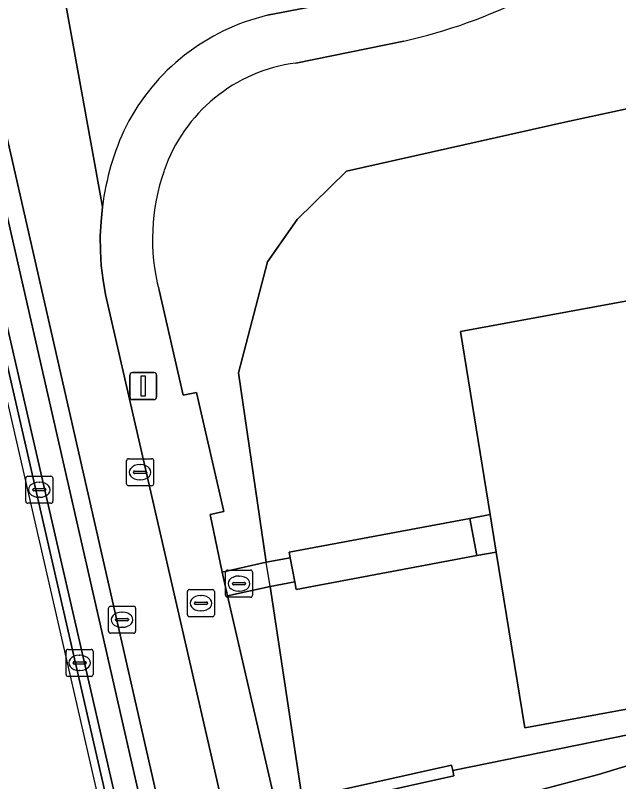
# Model space of a CAD drawing. Extents: x 161477 to 163040, y 383680 to 384871.
# Drawn here: x 161705.92 to 161728.21, y 383877.89 to 383906.21 of the extents above; entities that cross this region are included whole.
import ezdxf

# ---------------------------------------------------------------- set-up
doc = ezdxf.new("R2010")
doc.units = 0
for name, color, linetype in [('IMGEO_Berm_open', 7, 'Continuous'), ('IMGEO_Brandkraan', 7, 'Continuous'), ('IMGEO_Dek', 7, 'Continuous'), ('IMGEO_Erf', 7, 'Continuous'), ('IMGEO_Fietspad_gesloten', 7, 'Continuous'), ('IMGEO_Groenvoorziening', 7, 'Continuous'), ('IMGEO_Hek', 7, 'Continuous'), ('IMGEO_Kademuur', 7, 'Continuous'), ('IMGEO_Kolk', 7, 'Continuous'), ('IMGEO_Lichtmast', 7, 'Continuous'), ('IMGEO_Muur', 7, 'Continuous'), ('IMGEO_Rioolput', 7, 'Continuous'), ('IMGEO_Spoorbaan_halfverhard', 7, 'Continuous'), ('IMGEO_Terreindeel_halfverhard', 7, 'Continuous'), ('IMGEO_Voetpad_op_trap', 7, 'Continuous'), ('IMGEO_Voetpad_open', 7, 'Continuous'), ('IMGEO_Waterloop', 7, 'Continuous')]:
    doc.layers.add(name, color=color, linetype=linetype)

msp = doc.modelspace()

# ---------------------------------------------------------------- linework, layer by layer
at = {"layer": 'IMGEO_Berm_open'}
for points in [[(161702.355, 383909.445), (161705.227, 383894.978), (161709.682, 383875.543), (161709.74, 383875.284), (161715.005, 383851.652), (161715.354, 383850.256), (161715.563, 383849.54), (161715.79, 383848.829), (161716.035, 383848.124), (161716.298, 383847.427), (161716.559, 383846.784), (161747.682, 383772.942), (161747.833, 383772.57), (161747.955, 383772.245), (161748.085, 383771.865), (161753.427, 383755.659)], [(161753.741, 383755.762), (161748.398, 383771.971), (161748.265, 383772.356), (161748.14, 383772.69), (161747.987, 383773.068), (161716.864, 383846.91), (161716.605, 383847.547), (161716.345, 383848.237), (161716.103, 383848.933), (161715.879, 383849.636), (161715.672, 383850.344), (161715.484, 383851.057), (161715.326, 383851.726), (161710.062, 383875.356), (161705.549, 383895.047), (161702.679, 383909.506)]]:
    msp.add_lwpolyline(points, dxfattribs=at)
at = {"layer": 'IMGEO_Brandkraan'}
for p, q in [((161710.03, 383888.903), (161710.03, 383889.755)), ((161710.105, 383889.829), (161710.957, 383889.829)), ((161711.031, 383889.755), (161711.031, 383888.903)), ((161710.518, 383889.609), (161710.543, 383889.609)), ((161710.289, 383889.323), (161710.289, 383889.335)), ((161710.727, 383889.286), (161710.329, 383889.286)), ((161710.332, 383889.372), (161710.73, 383889.372)), ((161710.773, 383889.335), (161710.773, 383889.323)), ((161710.541, 383889.049), (161710.516, 383889.049)), ((161710.957, 383888.829), (161710.105, 383888.829))]:
    msp.add_line(p, q, dxfattribs=at)
for points in [[(161710.03, 383888.903), (161710.03, 383889.755)], [(161710.105, 383889.829), (161710.957, 383889.829)], [(161711.031, 383889.755), (161711.031, 383888.903)], [(161710.957, 383888.829), (161710.105, 383888.829)]]:
    msp.add_lwpolyline(points, dxfattribs=at)
for centre, radius, start, end in [((161710.107, 383889.753), 0.0765, 91.552, 178.448), ((161710.107, 383889.753), 0.0765, 91.552, 178.448), ((161710.955, 383889.753), 0.0765, 1.552, 88.448), ((161710.955, 383889.753), 0.0765, 1.552, 88.448), ((161710.329, 383889.332), 0.0403, 85.8775, 175.7526), ((161710.326, 383889.322), 0.0366, 178.938, 274.7102), ((161710.73, 383889.329), 0.043, 264.8664, 352.4533), ((161710.734, 383889.334), 0.0386, 1.7309, 96.639), ((161710.107, 383888.905), 0.0765, 181.552, 268.448), ((161710.107, 383888.905), 0.0765, 181.552, 268.448), ((161710.955, 383888.905), 0.0765, 271.552, 358.448), ((161710.955, 383888.905), 0.0765, 271.552, 358.448)]:
    msp.add_arc(centre, radius, start, end, dxfattribs=at)
for centre, major_axis, ratio, start_param, end_param in [((161710.517, 383889.329), (-0.387, 0.002), 0.722429, 4.712389, 7.853982), ((161710.542, 383889.329), (-0.39, 0.002), 0.717154, 1.570796, 4.712389)]:
    msp.add_ellipse(centre, major_axis=major_axis, ratio=ratio, start_param=start_param, end_param=end_param, dxfattribs=at)
at = {"layer": 'IMGEO_Dek'}
for points in [[(161755.175, 383756.235), (161749.829, 383772.453), (161749.686, 383772.867), (161749.547, 383773.239), (161749.382, 383773.645), (161718.259, 383847.488), (161718.011, 383848.097), (161717.765, 383848.751), (161717.535, 383849.411), (161717.323, 383850.077), (161717.128, 383850.748), (161716.95, 383851.423), (161716.798, 383852.063), (161711.536, 383875.684), (161699.962, 383926.496)], [(161702.06, 383909.389), (161704.933, 383894.915), (161709.395, 383875.454), (161709.447, 383875.219), (161709.563, 383874.697), (161714.712, 383851.585), (161714.873, 383850.904), (161715.065, 383850.176), (161715.276, 383849.452), (161715.505, 383848.734), (161715.753, 383848.022), (161716.018, 383847.317), (161716.282, 383846.669), (161747.405, 383772.827), (161747.553, 383772.461), (161747.672, 383772.143), (161747.801, 383771.769), (161753.143, 383755.565)]]:
    msp.add_lwpolyline(points, dxfattribs=at)
at = {"layer": 'IMGEO_Erf'}
msp.add_lwpolyline([(161767.236, 383897.259), (161767.174, 383897.026), (161767.051, 383896.805), (161766.874, 383896.62), (161766.66, 383896.487), (161766.43, 383896.415), (161763.462, 383895.858), (161763.165, 383895.847), (161762.856, 383895.934), (161762.584, 383896.12), (161762.392, 383896.376), (161762.294, 383896.657), (161761.349, 383901.699), (161722.371, 383894.524), (161723.464, 383887.761), (161723.688, 383886.379), (161724.738, 383879.878), (161764.405, 383887.161), (161763.458, 383892.256), (161766.369, 383892.797)], close=True, dxfattribs=at)
at = {"layer": 'IMGEO_Fietspad_gesloten'}
for points in [[(161699.962, 383926.496), (161711.536, 383875.684), (161713.771, 383876.182), (161709.253, 383895.895), (161709.161, 383896.43), (161709.098, 383896.969), (161709.065, 383897.513), (161709.061, 383898.057), (161709.086, 383898.6), (161709.141, 383899.139), (161706.267, 383914.974)], [(161755.175, 383756.235), (161749.829, 383772.453), (161749.686, 383772.867), (161749.547, 383773.239), (161749.382, 383773.645), (161718.259, 383847.488), (161718.011, 383848.097), (161717.765, 383848.751), (161717.535, 383849.411), (161717.323, 383850.077), (161717.128, 383850.748), (161716.95, 383851.423), (161716.798, 383852.063), (161711.536, 383875.684), (161699.962, 383926.496)], [(161708.768, 383912.484), (161707.385, 383913.524), (161706.267, 383914.974), (161709.141, 383899.139)], [(161702.679, 383909.506), (161705.549, 383895.047), (161710.062, 383875.356), (161715.326, 383851.726), (161715.484, 383851.057), (161715.672, 383850.344), (161715.879, 383849.636), (161716.103, 383848.933), (161716.345, 383848.237), (161716.605, 383847.547), (161716.864, 383846.91), (161732.256, 383810.392), (161747.987, 383773.068), (161748.14, 383772.69), (161748.265, 383772.356), (161748.398, 383771.971), (161753.741, 383755.762)], [(161715.234, 383906.214), (161719.997, 383907.148)]]:
    msp.add_lwpolyline(points, dxfattribs=at)
for centre, radius, start, end in [((161717.073, 383898.487), 7.943, 103.3852, 152.7556), ((161718.63, 383897.991), 9.558, 154.3876, 173.1038)]:
    msp.add_arc(centre, radius, start, end, dxfattribs=at)
at = {"layer": 'IMGEO_Groenvoorziening'}
for points in [[(161711.229, 383896.051), (161712.116, 383892.179), (161712.61, 383892.279), (161713.624, 383887.88), (161713.124, 383887.768), (161713.559, 383885.629), (161715.193, 383886.001), (161715.025, 383887.103), (161714.165, 383893.004), (161715.232, 383897.099), (161716.33, 383898.667), (161718.152, 383900.456), (161726.225, 383902.262), (161736.627, 383904.51), (161745.122, 383906.315)], [(161745.122, 383906.315), (161736.627, 383904.51), (161726.225, 383902.262), (161718.152, 383900.456), (161716.33, 383898.667), (161715.232, 383897.099), (161714.165, 383893.004), (161715.025, 383887.103), (161715.193, 383886.001), (161716.079, 383886.167), (161716.041, 383886.371), (161722.713, 383887.621), (161723.464, 383887.761), (161722.371, 383894.524), (161761.349, 383901.699), (161762.294, 383896.657), (161762.392, 383896.376), (161762.584, 383896.12), (161762.856, 383895.934)], [(161720.269, 383905.262), (161716.278, 383904.45)]]:
    msp.add_lwpolyline(points, dxfattribs=at)
for points in [[(161765.176, 383887.303), (161764.405, 383887.161), (161724.738, 383879.878), (161723.688, 383886.379), (161722.971, 383886.245), (161716.299, 383884.995), (161716.246, 383885.278), (161715.329, 383885.106), (161716.52, 383877.272), (161722.035, 383878.5), (161722.078, 383878.305), (161733.201, 383880.57), (161733.173, 383880.718), (161759.825, 383885.639), (161762.093, 383884.874), (161764.602, 383885.314), (161764.771, 383885.439)], [(161715.329, 383885.106), (161713.762, 383884.765), (161715.587, 383876.859), (161715.645, 383876.599), (161715.761, 383876.078), (161716.054, 383876.143), (161715.938, 383876.665), (161715.88, 383876.924), (161716.563, 383877.076), (161716.52, 383877.272)]]:
    msp.add_lwpolyline(points, close=True, dxfattribs=at)
for centre, radius, start, end in [((161715.935, 383924.609), 19.827, 282.6264, 296.8244), ((161717.048, 383898.55), 5.95, 97.4353, 161.1409), ((161718.634, 383897.951), 7.645, 160.7396, 194.3915)]:
    msp.add_arc(centre, radius, start, end, dxfattribs=at)
at = {"layer": 'IMGEO_Hek'}
for points in [[(161726.225, 383902.262), (161736.627, 383904.51)], [(161718.152, 383900.456), (161726.225, 383902.262)], [(161716.33, 383898.667), (161718.152, 383900.456)], [(161715.232, 383897.099), (161716.33, 383898.667)], [(161714.165, 383893.004), (161715.232, 383897.099)], [(161722.078, 383878.305), (161733.201, 383880.57), (161733.173, 383880.718), (161759.825, 383885.639), (161762.093, 383884.874), (161764.602, 383885.314), (161764.771, 383885.439), (161765.685, 383886.113), (161770.75, 383887.114), (161771.445, 383886.853), (161771.671, 383886.768), (161778.078, 383888.005), (161780.165, 383888.875), (161785.283, 383889.861), (161792.641, 383891.294), (161800.007, 383892.712), (161812.228, 383895.079), (161824.037, 383897.352)], [(161716.52, 383877.272), (161715.329, 383885.106), (161715.193, 383886.001), (161715.025, 383887.103), (161714.165, 383893.004)]]:
    msp.add_lwpolyline(points, dxfattribs=at)
at = {"layer": 'IMGEO_Kademuur'}
for points in [[(161755.175, 383756.235), (161749.829, 383772.453), (161749.686, 383772.867), (161749.547, 383773.239), (161749.382, 383773.645), (161718.259, 383847.488), (161718.011, 383848.097), (161717.765, 383848.751), (161717.535, 383849.411), (161717.323, 383850.077), (161717.128, 383850.748), (161716.95, 383851.423), (161716.798, 383852.063), (161711.536, 383875.684), (161699.962, 383926.496)], [(161700.92, 383919.408), (161710.911, 383875.545), (161716.174, 383851.92), (161716.329, 383851.268), (161716.511, 383850.577), (161716.711, 383849.89), (161716.928, 383849.208), (161717.163, 383848.533), (161717.415, 383847.864), (161717.668, 383847.243), (161733.057, 383810.729), (161748.791, 383773.4), (161748.951, 383773.006), (161749.084, 383772.651), (161749.223, 383772.248), (161754.567, 383756.034)]]:
    msp.add_lwpolyline(points, dxfattribs=at)
at = {"layer": 'IMGEO_Kolk'}
for p, q in [((161706.383, 383889.181), (161707.235, 383889.181)), ((161706.308, 383888.255), (161706.308, 383889.107)), ((161706.796, 383888.961), (161706.821, 383888.961)), ((161707.309, 383889.107), (161707.309, 383888.255)), ((161706.567, 383888.675), (161706.567, 383888.687)), ((161707.005, 383888.638), (161706.607, 383888.638)), ((161706.61, 383888.724), (161707.008, 383888.724)), ((161707.051, 383888.687), (161707.051, 383888.675)), ((161706.819, 383888.401), (161706.794, 383888.401)), ((161707.235, 383888.181), (161706.383, 383888.181)), ((161713.684, 383884.785), (161713.684, 383885.637)), ((161713.759, 383885.711), (161714.611, 383885.711)), ((161714.172, 383885.491), (161714.197, 383885.491)), ((161714.685, 383885.637), (161714.685, 383884.785)), ((161713.943, 383885.205), (161713.943, 383885.217)), ((161713.986, 383885.254), (161714.384, 383885.254)), ((161714.427, 383885.217), (161714.427, 383885.205)), ((161714.381, 383885.168), (161713.983, 383885.168)), ((161714.195, 383884.931), (161714.17, 383884.931)), ((161714.611, 383884.711), (161713.759, 383884.711)), ((161707.793, 383881.856), (161707.793, 383882.708)), ((161707.868, 383882.782), (161708.72, 383882.782)), ((161708.794, 383882.708), (161708.794, 383881.856)), ((161708.281, 383882.562), (161708.306, 383882.562)), ((161708.052, 383882.276), (161708.052, 383882.288)), ((161708.49, 383882.239), (161708.092, 383882.239)), ((161708.095, 383882.325), (161708.493, 383882.325)), ((161708.536, 383882.288), (161708.536, 383882.276)), ((161708.304, 383882.002), (161708.279, 383882.002)), ((161708.72, 383881.782), (161707.868, 383881.782))]:
    msp.add_line(p, q, dxfattribs=at)
for points in [[(161706.383, 383889.181), (161707.235, 383889.181)], [(161706.308, 383888.255), (161706.308, 383889.107)], [(161707.309, 383889.107), (161707.309, 383888.255)], [(161707.235, 383888.181), (161706.383, 383888.181)], [(161713.684, 383884.785), (161713.684, 383885.637)], [(161713.759, 383885.711), (161714.611, 383885.711)], [(161714.685, 383885.637), (161714.685, 383884.785)], [(161714.611, 383884.711), (161713.759, 383884.711)], [(161707.793, 383881.856), (161707.793, 383882.708)], [(161707.868, 383882.782), (161708.72, 383882.782)], [(161708.794, 383882.708), (161708.794, 383881.856)], [(161708.72, 383881.782), (161707.868, 383881.782)]]:
    msp.add_lwpolyline(points, dxfattribs=at)
for centre, radius, start, end in [((161706.385, 383889.105), 0.0765, 91.552, 178.448), ((161706.385, 383889.105), 0.0765, 91.552, 178.448), ((161707.233, 383889.105), 0.0765, 1.552, 88.448), ((161707.233, 383889.105), 0.0765, 1.552, 88.448), ((161706.607, 383888.684), 0.0403, 85.8775, 175.7526), ((161706.604, 383888.674), 0.0366, 178.938, 274.7102), ((161707.008, 383888.681), 0.043, 264.8664, 352.4533), ((161707.012, 383888.686), 0.0386, 1.7309, 96.639), ((161706.385, 383888.257), 0.0765, 181.552, 268.448), ((161706.385, 383888.257), 0.0765, 181.552, 268.448), ((161707.233, 383888.257), 0.0765, 271.552, 358.448), ((161707.233, 383888.257), 0.0765, 271.552, 358.448), ((161713.761, 383885.635), 0.0765, 91.552, 178.448), ((161713.761, 383885.635), 0.0765, 91.552, 178.448), ((161714.609, 383885.635), 0.0765, 1.552, 88.448), ((161714.609, 383885.635), 0.0765, 1.552, 88.448), ((161713.983, 383885.214), 0.0403, 85.8775, 175.7526), ((161713.98, 383885.204), 0.0366, 178.938, 274.7102), ((161714.384, 383885.211), 0.043, 264.8664, 352.4533), ((161714.388, 383885.216), 0.0386, 1.7309, 96.639), ((161713.761, 383884.787), 0.0765, 181.552, 268.448), ((161713.761, 383884.787), 0.0765, 181.552, 268.448), ((161714.609, 383884.787), 0.0765, 271.552, 358.448), ((161714.609, 383884.787), 0.0765, 271.552, 358.448), ((161707.87, 383882.706), 0.0765, 91.552, 178.448), ((161707.87, 383882.706), 0.0765, 91.552, 178.448), ((161708.718, 383882.706), 0.0765, 1.552, 88.448), ((161708.718, 383882.706), 0.0765, 1.552, 88.448), ((161708.092, 383882.285), 0.0403, 85.8775, 175.7526), ((161708.089, 383882.275), 0.0366, 178.938, 274.7102), ((161708.493, 383882.282), 0.043, 264.8664, 352.4533), ((161708.497, 383882.287), 0.0386, 1.7309, 96.639), ((161707.87, 383881.858), 0.0765, 181.552, 268.448), ((161707.87, 383881.858), 0.0765, 181.552, 268.448), ((161708.718, 383881.858), 0.0765, 271.552, 358.448), ((161708.718, 383881.858), 0.0765, 271.552, 358.448)]:
    msp.add_arc(centre, radius, start, end, dxfattribs=at)
for centre, major_axis, ratio, start_param, end_param in [((161706.795, 383888.681), (-0.387, 0.002), 0.722429, 4.712389, 7.853982), ((161706.82, 383888.681), (-0.39, 0.002), 0.717154, 1.570796, 4.712389), ((161714.171, 383885.211), (-0.387, 0.002), 0.722429, 4.712389, 7.853982), ((161714.196, 383885.211), (-0.39, 0.002), 0.717154, 1.570796, 4.712389), ((161708.28, 383882.282), (-0.387, 0.002), 0.722429, 4.712389, 7.853982), ((161708.305, 383882.282), (-0.39, 0.002), 0.717154, 1.570796, 4.712389)]:
    msp.add_ellipse(centre, major_axis=major_axis, ratio=ratio, start_param=start_param, end_param=end_param, dxfattribs=at)
at = {"layer": 'IMGEO_Lichtmast'}
for p, q in [((161710.152, 383892.114), (161710.152, 383892.914)), ((161710.152, 383892.914), (161710.152, 383892.114)), ((161710.252, 383893.014), (161711.042, 383893.014)), ((161711.042, 383893.014), (161710.252, 383893.014)), ((161711.142, 383892.914), (161711.142, 383892.114)), ((161711.142, 383892.114), (161711.142, 383892.914)), ((161711.042, 383892.014), (161710.252, 383892.014)), ((161710.252, 383892.014), (161711.042, 383892.014))]:
    msp.add_line(p, q, dxfattribs=at)
msp.add_lwpolyline([(161710.572, 383892.889), (161710.722, 383892.889), (161710.722, 383892.139), (161710.572, 383892.139), (161710.572, 383892.889)], dxfattribs=at)
for centre, start, end in [((161710.252, 383892.914), 90, 180), ((161710.252, 383892.914), 90, 180), ((161711.042, 383892.914), 0, 90), ((161711.042, 383892.914), 360, 90), ((161710.252, 383892.114), 180, 270), ((161710.252, 383892.114), 180, 270), ((161711.042, 383892.114), 270, 0), ((161711.042, 383892.114), 270, 0)]:
    msp.add_arc(centre, 0.1, start, end, dxfattribs=at)
at = {"layer": 'IMGEO_Muur'}
for points in [[(161702.06, 383909.389), (161704.933, 383894.915), (161709.395, 383875.454), (161709.563, 383874.697), (161714.712, 383851.585), (161714.873, 383850.904), (161715.065, 383850.176), (161715.276, 383849.452), (161715.505, 383848.734), (161715.753, 383848.022), (161716.018, 383847.317), (161716.282, 383846.669), (161747.405, 383772.827), (161747.553, 383772.461), (161747.672, 383772.143), (161747.801, 383771.769), (161753.143, 383755.565)], [(161753.427, 383755.659), (161748.085, 383771.865), (161747.955, 383772.245), (161747.833, 383772.57), (161747.682, 383772.942), (161716.559, 383846.784), (161716.298, 383847.427), (161716.035, 383848.124), (161715.79, 383848.829), (161715.563, 383849.54), (161715.354, 383850.256), (161715.164, 383850.977), (161715.005, 383851.652), (161709.682, 383875.543), (161705.227, 383894.978), (161702.355, 383909.445)]]:
    msp.add_lwpolyline(points, dxfattribs=at)
msp.add_lwpolyline([(161716.708, 383876.426), (161717.099, 383876.513), (161716.997, 383876.968), (161719.296, 383877.48), (161722.122, 383878.11), (161722.078, 383878.305), (161722.035, 383878.5), (161716.52, 383877.272), (161716.563, 383877.076), (161716.621, 383876.817), (161716.665, 383876.622)], close=True, dxfattribs=at)
at = {"layer": 'IMGEO_Rioolput'}
for p, q in [((161712.277, 383884.063), (161712.277, 383884.915)), ((161712.352, 383884.989), (161713.204, 383884.989)), ((161713.278, 383884.915), (161713.278, 383884.063)), ((161712.765, 383884.769), (161712.79, 383884.769)), ((161709.44, 383884.378), (161710.292, 383884.378)), ((161712.536, 383884.483), (161712.536, 383884.495)), ((161712.974, 383884.446), (161712.576, 383884.446)), ((161712.579, 383884.532), (161712.977, 383884.532)), ((161713.02, 383884.495), (161713.02, 383884.483)), ((161709.365, 383883.452), (161709.365, 383884.304)), ((161709.853, 383884.158), (161709.878, 383884.158)), ((161710.366, 383884.304), (161710.366, 383883.452)), ((161712.788, 383884.209), (161712.763, 383884.209)), ((161709.624, 383883.872), (161709.624, 383883.884)), ((161710.062, 383883.835), (161709.664, 383883.835)), ((161709.667, 383883.921), (161710.065, 383883.921)), ((161710.108, 383883.884), (161710.108, 383883.872)), ((161713.204, 383883.989), (161712.352, 383883.989)), ((161709.876, 383883.598), (161709.851, 383883.598)), ((161710.292, 383883.378), (161709.44, 383883.378))]:
    msp.add_line(p, q, dxfattribs=at)
for points in [[(161712.277, 383884.063), (161712.277, 383884.915)], [(161712.352, 383884.989), (161713.204, 383884.989)], [(161713.278, 383884.915), (161713.278, 383884.063)], [(161709.44, 383884.378), (161710.292, 383884.378)], [(161709.365, 383883.452), (161709.365, 383884.304)], [(161710.366, 383884.304), (161710.366, 383883.452)], [(161713.204, 383883.989), (161712.352, 383883.989)], [(161710.292, 383883.378), (161709.44, 383883.378)]]:
    msp.add_lwpolyline(points, dxfattribs=at)
for centre, radius, start, end in [((161712.354, 383884.913), 0.0765, 91.552, 178.448), ((161712.354, 383884.913), 0.0765, 91.552, 178.448), ((161713.202, 383884.913), 0.0765, 1.552, 88.448), ((161713.202, 383884.913), 0.0765, 1.552, 88.448), ((161709.442, 383884.302), 0.0765, 91.552, 178.448), ((161709.442, 383884.302), 0.0765, 91.552, 178.448), ((161710.29, 383884.302), 0.0765, 1.552, 88.448), ((161710.29, 383884.302), 0.0765, 1.552, 88.448), ((161712.576, 383884.492), 0.0403, 85.8775, 175.7526), ((161712.573, 383884.482), 0.0366, 178.938, 274.7102), ((161712.977, 383884.489), 0.043, 264.8664, 352.4533), ((161712.981, 383884.494), 0.0386, 1.7309, 96.639), ((161712.354, 383884.065), 0.0765, 181.552, 268.448), ((161712.354, 383884.065), 0.0765, 181.552, 268.448), ((161713.202, 383884.065), 0.0765, 271.552, 358.448), ((161713.202, 383884.065), 0.0765, 271.552, 358.448), ((161709.664, 383883.881), 0.0403, 85.8775, 175.7526), ((161709.661, 383883.871), 0.0366, 178.938, 274.7102), ((161710.065, 383883.878), 0.043, 264.8664, 352.4533), ((161710.069, 383883.883), 0.0386, 1.7309, 96.639), ((161709.442, 383883.454), 0.0765, 181.552, 268.448), ((161709.442, 383883.454), 0.0765, 181.552, 268.448), ((161710.29, 383883.454), 0.0765, 271.552, 358.448), ((161710.29, 383883.454), 0.0765, 271.552, 358.448)]:
    msp.add_arc(centre, radius, start, end, dxfattribs=at)
for centre, major_axis, ratio, start_param, end_param in [((161712.764, 383884.489), (-0.387, 0.002), 0.722429, 4.712389, 7.853982), ((161712.789, 383884.489), (-0.39, 0.002), 0.717154, 1.570796, 4.712389), ((161709.852, 383883.878), (-0.387, 0.002), 0.722429, 4.712389, 7.853982), ((161709.877, 383883.878), (-0.39, 0.002), 0.717154, 1.570796, 4.712389)]:
    msp.add_ellipse(centre, major_axis=major_axis, ratio=ratio, start_param=start_param, end_param=end_param, dxfattribs=at)
at = {"layer": 'IMGEO_Spoorbaan_halfverhard'}
msp.add_lwpolyline([(161764.602, 383885.314), (161762.093, 383884.874), (161752.612, 383883.519), (161752.751, 383882.724), (161740.006, 383880.497), (161735.152, 383879.596), (161733.231, 383879.239), (161731.406, 383879.338), (161729.887, 383878.9), (161727.461, 383878.161), (161723.925, 383877.217), (161722.417, 383876.309), (161722.461, 383876.109), (161717.042, 383874.928), (161718.986, 383866.202), (161719.978, 383866.346), (161722.094, 383866.153), (161724.83, 383866.636), (161729.676, 383867.336), (161736.614, 383867.965), (161756.314, 383868.919), (161763.91, 383869.004)], dxfattribs=at)
at = {"layer": 'IMGEO_Terreindeel_halfverhard'}
msp.add_lwpolyline([(161722.122, 383878.11), (161719.296, 383877.48), (161719.496, 383876.584), (161719.624, 383875.998), (161719.686, 383875.714), (161722.417, 383876.309), (161723.925, 383877.217), (161727.461, 383878.161), (161729.887, 383878.9), (161731.406, 383879.338), (161733.231, 383879.239), (161735.152, 383879.596), (161735.042, 383880.186), (161739.896, 383881.087), (161752.612, 383883.519), (161762.093, 383884.874), (161759.825, 383885.639), (161733.173, 383880.718), (161733.201, 383880.57), (161722.078, 383878.305)], close=True, dxfattribs=at)
at = {"layer": 'IMGEO_Voetpad_op_trap'}
msp.add_lwpolyline([(161716.041, 383886.371), (161716.079, 383886.167), (161716.246, 383885.278), (161716.299, 383884.995), (161722.971, 383886.245), (161722.713, 383887.621)], close=True, dxfattribs=at)
at = {"layer": 'IMGEO_Voetpad_open'}
for points in [[(161719.997, 383907.148), (161715.234, 383906.214)], [(161716.278, 383904.45), (161720.269, 383905.262)], [(161709.141, 383899.139), (161709.086, 383898.6), (161709.061, 383898.057), (161709.065, 383897.513), (161709.098, 383896.969), (161709.161, 383896.43), (161709.253, 383895.895), (161713.771, 383876.182), (161715.645, 383876.599), (161715.587, 383876.859), (161713.762, 383884.765), (161713.559, 383885.629), (161713.124, 383887.768), (161713.624, 383887.88), (161712.61, 383892.279), (161712.116, 383892.179), (161711.229, 383896.051)]]:
    msp.add_lwpolyline(points, dxfattribs=at)
for points in [[(161723.688, 383886.379), (161723.464, 383887.761), (161722.713, 383887.621), (161722.971, 383886.245)], [(161716.079, 383886.167), (161715.193, 383886.001), (161713.559, 383885.629), (161713.762, 383884.765), (161715.329, 383885.106), (161716.246, 383885.278)]]:
    msp.add_lwpolyline(points, close=True, dxfattribs=at)
for centre, radius, start, end in [((161715.935, 383924.609), 19.827, 282.6264, 296.8244), ((161717.073, 383898.487), 7.943, 103.3852, 152.7556), ((161717.048, 383898.55), 5.95, 97.4353, 161.1409), ((161718.63, 383897.991), 9.558, 154.3876, 173.1038), ((161718.634, 383897.951), 7.645, 160.7396, 194.3915)]:
    msp.add_arc(centre, radius, start, end, dxfattribs=at)
at = {"layer": 'IMGEO_Waterloop'}
msp.add_lwpolyline([(161754.567, 383756.034), (161749.223, 383772.248), (161749.084, 383772.651), (161748.951, 383773.006), (161748.791, 383773.4), (161733.057, 383810.729), (161717.668, 383847.243), (161717.415, 383847.864), (161717.163, 383848.533), (161716.928, 383849.208), (161716.711, 383849.89), (161716.511, 383850.577), (161716.329, 383851.268), (161716.174, 383851.92), (161710.911, 383875.545), (161700.92, 383919.408)], dxfattribs=at)

doc.saveas('drawing.dxf')
